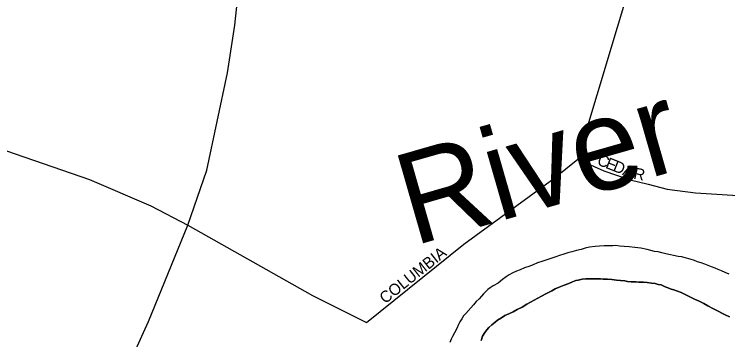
# Model space of a CAD drawing. Extents: x 2010165 to 2382125, y 1060529 to 1407316.
# Drawn here: x 2131582 to 2134705, y 1240904 to 1242330 of the extents above; entities that cross this region are included whole.
import ezdxf

# ---------------------------------------------------------------- set-up
doc = ezdxf.new("R2010")
doc.units = 0
for name, color, linetype in [('GM_X_City_Street', 7, 'Continuous'), ('GM_X_City_Street_Text', 7, 'Continuous'), ('GM_X_Major_River', 7, 'Continuous'), ('GM_X_Major_River_Text', 7, 'Continuous'), ('GM_X_State_Route', 7, 'Continuous')]:
    doc.layers.add(name, color=color, linetype=linetype)

msp = doc.modelspace()

# ---------------------------------------------------------------- linework, layer by layer
at = {"layer": 'GM_X_City_Street'}
for points in [[(2134048.4, 1241695.7), (2134654.5, 1243713.3), (2134760.7, 1243924.6)], [(2129999, 1242266.2), (2131910.9, 1241605.5), (2132179.3, 1241490.7), (2132342.1, 1241405.2), (2132888.2, 1241098.4), (2133124.3, 1240980.2)], [(2133124.3, 1240980.2), (2133549.6, 1241322), (2133944.6, 1241610.7), (2134048.4, 1241695.7)], [(2134048.4, 1241695.7), (2134162.5, 1241643.7), (2134278.6, 1241603.8), (2134356.6, 1241585.8), (2134440.6, 1241563.9), (2134564.7, 1241548), (2135050.9, 1241516.4), (2135187, 1241504.6)]]:
    msp.add_lwpolyline(points, dxfattribs=at)
at = {"layer": 'GM_X_Major_River'}
for points in [[(2134589.4, 1241241.1), (2134573.4, 1241245.1), (2134559.3, 1241251), (2134541.2, 1241257), (2134519.1, 1241263), (2134505, 1241266.9), (2134489, 1241268.9), (2134434.8, 1241280.8), (2134416.7, 1241284.7), (2134400.6, 1241288.7), (2134384.6, 1241290.6), (2134368.5, 1241294.6), (2134352.4, 1241298.6), (2134324.3, 1241304.5), (2134298.2, 1241308.4), (2134274.1, 1241310.3), (2134252.1, 1241312.3), (2134232, 1241314.2), (2134215.9, 1241316.2), (2134201.9, 1241316.1), (2134189.8, 1241316.1), (2134177.8, 1241316.1), (2134163.7, 1241316), (2134143.7, 1241313.9), (2134125.6, 1241311.9), (2134099.6, 1241309.8), (2134081.5, 1241305.7), (2134063.5, 1241299.6), (2134043.4, 1241295.6), (2134023.4, 1241289.5), (2134005.3, 1241285.4), (2133987.3, 1241279.3), (2133969.3, 1241273.3), (2133953.2, 1241267.2), (2133935.2, 1241261.1), (2133917.1, 1241255), (2133891.1, 1241246.9), (2133873, 1241240.8), (2133853, 1241232.8), (2133835, 1241224.7), (2133814.9, 1241218.6), (2133796.9, 1241210.5), (2133780.9, 1241204.4), (2133764.8, 1241196.4), (2133748.8, 1241188.3), (2133734.8, 1241180.2), (2133718.8, 1241168.1), (2133700.8, 1241152), (2133678.7, 1241139.9), (2133664.7, 1241131.8), (2133654.7, 1241123.8), (2133636.7, 1241105.7), (2133626.7, 1241095.6), (2133616.7, 1241083.5), (2133604.7, 1241071.4), (2133592.7, 1241057.4), (2133558.8, 1241019.1), (2133548.8, 1241009.1), (2133540.8, 1240995), (2133532.8, 1240982.9), (2133526.8, 1240970.9), (2133518.9, 1240952.8), (2133508.9, 1240934.7), (2133500.9, 1240918.6), (2133494.9, 1240906.6), (2133489, 1240892.5)], [(2134589.4, 1241241.1), (2134573.4, 1241245.1), (2134559.3, 1241251), (2134541.2, 1241257), (2134519.1, 1241263), (2134505, 1241266.9), (2134489, 1241268.9), (2134434.8, 1241280.8), (2134416.7, 1241284.7), (2134400.6, 1241288.7), (2134384.6, 1241290.6), (2134368.5, 1241294.6), (2134352.4, 1241298.6), (2134324.3, 1241304.5), (2134298.2, 1241308.4), (2134274.1, 1241310.3), (2134252.1, 1241312.3), (2134232, 1241314.2), (2134215.9, 1241316.2), (2134201.9, 1241316.1), (2134189.8, 1241316.1), (2134177.8, 1241316.1), (2134163.7, 1241316), (2134143.7, 1241313.9), (2134125.6, 1241311.9), (2134099.6, 1241309.8), (2134081.5, 1241305.7), (2134063.5, 1241299.6), (2134043.4, 1241295.6), (2134023.4, 1241289.5), (2134005.3, 1241285.4), (2133987.3, 1241279.3), (2133969.3, 1241273.3), (2133953.2, 1241267.2), (2133935.2, 1241261.1), (2133917.1, 1241255), (2133891.1, 1241246.9), (2133873, 1241240.8), (2133853, 1241232.8), (2133835, 1241224.7), (2133814.9, 1241218.6), (2133796.9, 1241210.5), (2133780.9, 1241204.4), (2133764.8, 1241196.4), (2133748.8, 1241188.3), (2133734.8, 1241180.2), (2133718.8, 1241168.1), (2133700.8, 1241152), (2133678.7, 1241139.9), (2133664.7, 1241131.8), (2133654.7, 1241123.8), (2133636.7, 1241105.7), (2133626.7, 1241095.6), (2133616.7, 1241083.5), (2133604.7, 1241071.4), (2133592.7, 1241057.4), (2133558.8, 1241019.1), (2133548.8, 1241009.1), (2133540.8, 1240995), (2133532.8, 1240982.9), (2133526.8, 1240970.9), (2133518.9, 1240952.8), (2133508.9, 1240934.7), (2133500.9, 1240918.6), (2133494.9, 1240906.6), (2133489, 1240892.5)], [(2134712, 1241191.3), (2134693.9, 1241199.3), (2134677.8, 1241205.3), (2134663.8, 1241211.2), (2134649.7, 1241217.2), (2134633.6, 1241223.2), (2134619.6, 1241229.2), (2134605.5, 1241235.1), (2134589.4, 1241241.1)], [(2134712, 1241191.3), (2134693.9, 1241199.3), (2134677.8, 1241205.3), (2134663.8, 1241211.2), (2134649.7, 1241217.2), (2134633.6, 1241223.2), (2134619.6, 1241229.2), (2134605.5, 1241235.1), (2134589.4, 1241241.1)], [(2134712.6, 1241004.7), (2134694.5, 1241012.7), (2134652.3, 1241034.6), (2134640.3, 1241040.6), (2134618.2, 1241052.6), (2134600.1, 1241062.6), (2134580, 1241072.5), (2134559.9, 1241082.5), (2134539.8, 1241092.5), (2134521.7, 1241100.4), (2134501.6, 1241110.4), (2134485.5, 1241116.4), (2134469.4, 1241122.3), (2134457.4, 1241126.3), (2134447.3, 1241130.3), (2134431.3, 1241136.3), (2134413.2, 1241144.2), (2134401.1, 1241146.2), (2134387.1, 1241150.2), (2134371, 1241152.1), (2134352.9, 1241154.1), (2134336.9, 1241156), (2134316.8, 1241156), (2134302.8, 1241157.9), (2134282.7, 1241157.9), (2134266.6, 1241159.8), (2134254.6, 1241161.8), (2134236.5, 1241163.7), (2134218.5, 1241165.7), (2134198.4, 1241167.6), (2134178.3, 1241169.6), (2134160.2, 1241169.5), (2134148.2, 1241171.5), (2134138.2, 1241171.5), (2134124.1, 1241171.4), (2134106.1, 1241171.3), (2134084, 1241171.3), (2134067.9, 1241169.2), (2134049.9, 1241165.1), (2134039.9, 1241163.1), (2134025.8, 1241157.1), (2134009.8, 1241151), (2133989.8, 1241142.9), (2133967.7, 1241134.8), (2133949.7, 1241126.7), (2133935.7, 1241118.6), (2133909.6, 1241104.5), (2133889.6, 1241094.4), (2133841.5, 1241068.2)], [(2133841.5, 1241068.2), (2133889.6, 1241094.4), (2133909.6, 1241104.5), (2133935.7, 1241118.6), (2133949.7, 1241126.7), (2133967.7, 1241134.8), (2133989.8, 1241142.9), (2134009.8, 1241151), (2134025.8, 1241157.1), (2134039.9, 1241163.1), (2134049.9, 1241165.1), (2134067.9, 1241169.2), (2134084, 1241171.3), (2134106.1, 1241171.3), (2134124.1, 1241171.4), (2134138.2, 1241171.5), (2134148.2, 1241171.5), (2134160.2, 1241169.5), (2134178.3, 1241169.6), (2134198.4, 1241167.6), (2134218.5, 1241165.7), (2134236.5, 1241163.7), (2134254.6, 1241161.8), (2134266.6, 1241159.8), (2134282.7, 1241157.9), (2134302.8, 1241157.9), (2134316.8, 1241156), (2134336.9, 1241156), (2134352.9, 1241154.1), (2134371, 1241152.1), (2134387.1, 1241150.2), (2134401.1, 1241146.2), (2134413.2, 1241144.2), (2134431.3, 1241136.3), (2134447.3, 1241130.3), (2134457.4, 1241126.3), (2134469.4, 1241122.3), (2134485.5, 1241116.4), (2134501.6, 1241110.4), (2134521.7, 1241100.4), (2134539.8, 1241092.5), (2134559.9, 1241082.5), (2134580, 1241072.5), (2134600.1, 1241062.6), (2134618.2, 1241052.6), (2134640.3, 1241040.6), (2134652.3, 1241034.6), (2134694.5, 1241012.7), (2134712.6, 1241004.7)], [(2133841.5, 1241068.2), (2133825.5, 1241060.1), (2133805.5, 1241046), (2133783.5, 1241035.9), (2133765.4, 1241025.8), (2133747.4, 1241017.7), (2133729.4, 1241009.6), (2133715.4, 1240999.6), (2133697.3, 1240989.5), (2133687.3, 1240981.4), (2133673.3, 1240969.3), (2133659.3, 1240957.2), (2133651.3, 1240947.2), (2133641.3, 1240935.1), (2133631.4, 1240919), (2133625.4, 1240900.9)], [(2133625.4, 1240900.9), (2133631.4, 1240919), (2133641.3, 1240935.1), (2133651.3, 1240947.2), (2133659.3, 1240957.2), (2133673.3, 1240969.3), (2133687.3, 1240981.4), (2133697.3, 1240989.5), (2133715.4, 1240999.6), (2133729.4, 1241009.6), (2133747.4, 1241017.7), (2133765.4, 1241025.8), (2133783.5, 1241035.9), (2133805.5, 1241046), (2133825.5, 1241060.1), (2133841.5, 1241068.2)]]:
    msp.add_lwpolyline(points, dxfattribs=at)
at = {"layer": 'GM_X_State_Route'}
msp.add_lwpolyline([(2131966.5, 1239264.6), (2131946.9, 1239407.8), (2131896.6, 1239731.1), (2131882.4, 1239992.4), (2131908, 1240237.1), (2131946.9, 1240440.4), (2132040.8, 1240701.4), (2132169.8, 1240984.3), (2132342.1, 1241405.2), (2132424.5, 1241646.2), (2132515.6, 1242073.6), (2132546.9, 1242282.4), (2132582.8, 1242613.7), (2132587.2, 1242711.8)], dxfattribs=at)

# ---------------------------------------------------------------- texts
at = {"layer": 'GM_X_City_Street_Text'}
for s, rotation, p in [('C', 338.2843, (2134129.8, 1241672.3)), ('E', 338.2848, (2134166.6, 1241657.6)), ('D', 338.289, (2134199.3, 1241644.6)), ('A', 339.7486, (2134241.5, 1241627.8)), ('R', 347.4672, (2134289.8, 1241610.5)), ('COLUMBIA', 38.4186, (2133205.3, 1241059.3))]:
    msp.add_text(s, height=50, rotation=rotation, dxfattribs=at).set_placement(p)
at = {"layer": 'GM_X_Major_River_Text'}
msp.add_text('River', height=400.24, rotation=16.029, dxfattribs=at).set_placement((2133329.5, 1241314.4))

doc.saveas('drawing.dxf')
